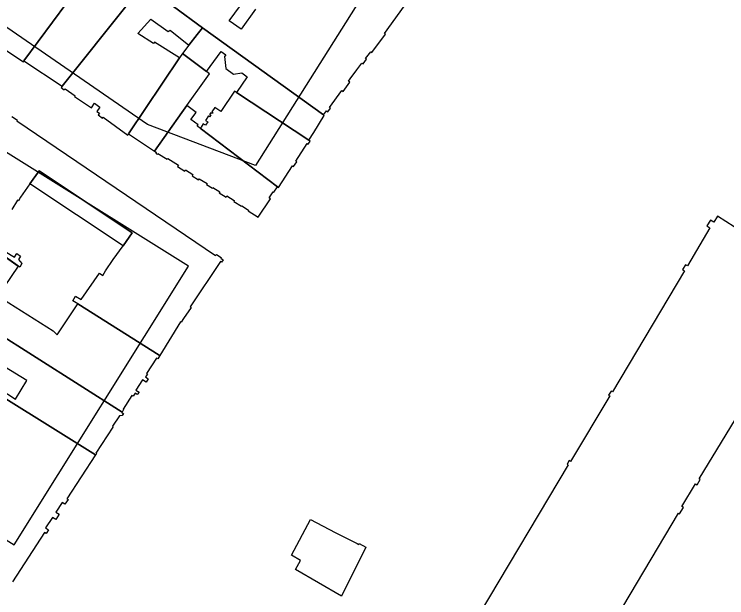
# Model space of a CAD drawing. Extents: x -293619 to -291580, y 30940 to 32770.
# Drawn here: x -291642.002 to -291637.787, y 30973.374 to 30976.826 of the extents above; entities that cross this region are included whole.
import ezdxf

# ---------------------------------------------------------------- set-up
doc = ezdxf.new("R2010")
doc.units = 0
doc.layers.add('RAMKA_I_OPISY', color=7, linetype='Continuous')

msp = doc.modelspace()

# ---------------------------------------------------------------- linework, layer by layer
at = {"layer": 'RAMKA_I_OPISY'}
for points in [[(-291641.2522, 30978.4836), (-291640.1763, 30978.0335), (-291639.5798, 30977.5081), (-291640.5739, 30975.9318), (-291641.2129, 30976.1732), (-291642.4485, 30977.0252), (-291641.9372, 30977.7211)], [(-291641.6055, 30977.0093), (-291641.7273, 30977.1006), (-291641.8534, 30976.9503), (-291641.9064, 30976.9948), (-291641.9458, 30976.9479), (-291642.0606, 30977.0325), (-291641.8569, 30977.299), (-291641.9147, 30977.341), (-291641.9756, 30977.3851), (-291642.1682, 30977.5252), (-291642.5212, 30977.041), (-291642.5291, 30977.0469), (-291642.5902, 30976.949), (-291642.5426, 30976.9233), (-291642.535, 30976.9374), (-291642.3935, 30976.8608), (-291642.4011, 30976.8473), (-291642.271, 30976.7607), (-291642.2669, 30976.7667), (-291642.0762, 30976.6398), (-291642.0803, 30976.6336), (-291641.9475, 30976.5451), (-291641.9442, 30976.5495)], [(-291641.9442, 30976.5495), (-291641.7183, 30976.3996), (-291641.3261, 30976.8919), (-291641.2314, 30976.9991), (-291641.2901, 30977.0407), (-291641.1495, 30977.223), (-291641.3234, 30977.3413), (-291641.5482, 30977.0821), (-291641.6055, 30977.0093)], [(-291640.2581, 30976.0799), (-291640.2301, 30976.1254), (-291640.1675, 30976.2273), (-291640.1726, 30976.2311), (-291640.8879, 30976.7461), (-291640.9188, 30976.7061), (-291640.9679, 30976.6428), (-291641.0069, 30976.5926), (-291640.864, 30976.4864), (-291640.7775, 30976.6047), (-291640.7506, 30976.585), (-291640.7581, 30976.5749), (-291640.7509, 30976.504), (-291640.7048, 30976.4703), (-291640.6547, 30976.4795), (-291640.6241, 30976.4559), (-291640.6866, 30976.3628)], [(-291641.325, 30976.1175), (-291641.1722, 30976.0163), (-291641.0107, 30976.2438), (-291640.8473, 30976.474), (-291640.864, 30976.4864), (-291641.0069, 30976.5926), (-291641.025, 30976.5681)], [(-291643.8686, 30974.8525), (-291642.0023, 30973.6861), (-291640.9715, 30975.3353), (-291642.8378, 30976.5017)], [(-291640.444, 30975.8056), (-291640.4388, 30975.8018), (-291640.3546, 30975.9292), (-291640.349, 30975.9254), (-291640.3306, 30975.9533), (-291640.3364, 30975.9572), (-291640.2679, 30976.0609), (-291640.263, 30976.0577), (-291640.2516, 30976.0753), (-291640.2581, 30976.0799), (-291640.6866, 30976.3628), (-291640.6996, 30976.3715), (-291640.7796, 30976.2502), (-291640.8155, 30976.2739), (-291640.8321, 30976.2488), (-291640.826, 30976.2448), (-291640.8305, 30976.238), (-291640.8386, 30976.2434), (-291640.8456, 30976.2328), (-291640.8395, 30976.2287), (-291640.8456, 30976.2194), (-291640.8524, 30976.2239), (-291640.8697, 30976.1977), (-291640.8565, 30976.1889), (-291640.8696, 30976.1691), (-291640.8832, 30976.1781), (-291640.8965, 30976.158), (-291640.9011, 30976.151)], [(-291641.1722, 30976.0163), (-291641.1614, 30976.0095), (-291641.1646, 30976.0041), (-291641.1543, 30975.9976), (-291641.1519, 30976.0017), (-291641.0974, 30975.9675), (-291641.094, 30975.973), (-291641.0307, 30975.9333), (-291641.0358, 30975.9249), (-291640.9928, 30975.8978), (-291640.9886, 30975.9045), (-291640.9448, 30975.8771), (-291640.9487, 30975.8708), (-291640.9109, 30975.8467), (-291640.9071, 30975.8526), (-291640.8612, 30975.8238), (-291640.8646, 30975.8183), (-291640.8294, 30975.7964), (-291640.8265, 30975.8013), (-291640.7862, 30975.776), (-291640.7902, 30975.7699), (-291640.7486, 30975.7436), (-291640.744, 30975.7507), (-291640.7001, 30975.7231), (-291640.7031, 30975.7185), (-291640.6577, 30975.6901), (-291640.6557, 30975.6932), (-291640.6149, 30975.6677), (-291640.6182, 30975.6625), (-291640.5592, 30975.6254), (-291640.4851, 30975.7347), (-291640.4932, 30975.7404), (-291640.4691, 30975.7755), (-291640.4656, 30975.7734), (-291640.444, 30975.8056), (-291640.9011, 30976.151), (-291640.9189, 30976.1643), (-291640.9134, 30976.1708), (-291640.9569, 30976.2038), (-291640.9254, 30976.2452), (-291640.9802, 30976.2867), (-291641.0107, 30976.2438)], [(-291641.3582, 30975.4548), (-291641.9091, 30975.8235), (-291641.8549, 30975.9), (-291641.3041, 30975.5323)], [(-291640.25, 30973.836), (-291640.1037, 30973.761), (-291639.9738, 30973.6945), (-291639.9633, 30973.6893), (-291639.9606, 30973.6948), (-291639.9208, 30973.6742), (-291640.0663, 30973.3839), (-291640.3377, 30973.5419), (-291640.3074, 30973.5939), (-291640.362, 30973.6255)]]:
    msp.add_lwpolyline(points, close=True, dxfattribs=at)
for points in [[(-291641.3261, 30976.8919), (-291641.7183, 30976.3996), (-291641.7238, 30976.3926), (-291641.7054, 30976.3777), (-291641.6996, 30976.3851), (-291641.6421, 30976.343), (-291641.6457, 30976.3385), (-291641.5444, 30976.2721), (-291641.5269, 30976.2989), (-291641.4948, 30976.2755), (-291641.5123, 30976.251), (-291641.4976, 30976.2414), (-291641.5054, 30976.2308), (-291641.4798, 30976.2119), (-291641.4754, 30976.2178), (-291641.3293, 30976.111), (-291641.325, 30976.1175), (-291641.025, 30976.5681), (-291641.1723, 30976.6612), (-291641.1774, 30976.6531), (-291641.2696, 30976.7127), (-291641.1931, 30976.7961), (-291641.091, 30976.7242), (-291641.0802, 30976.7309), (-291640.9679, 30976.6428), (-291640.9188, 30976.7061), (-291640.8879, 30976.7461), (-291641.2314, 30976.9991)], [(-291641.2314, 30976.9991), (-291640.8879, 30976.7461), (-291640.1726, 30976.2311), (-291640.1548, 30976.2549), (-291640.1472, 30976.2492), (-291640.1313, 30976.2706), (-291640.1368, 30976.2748), (-291640.0628, 30976.3745), (-291640.056, 30976.3696), (-291640.0155, 30976.4245), (-291640.0238, 30976.4305), (-291640.0144, 30976.4433), (-291639.9746, 30976.4969), (-291639.9447, 30976.5371), (-291639.9373, 30976.5316), (-291639.917, 30976.5592), (-291639.923, 30976.5637), (-291639.8929, 30976.6043), (-291639.8859, 30976.599), (-291639.8056, 30976.7069), (-291639.8122, 30976.7117), (-291639.6167, 30976.9834)], [(-291640.5748, 30976.8555), (-291640.6595, 30976.7375), (-291640.7308, 30976.7871), (-291640.6633, 30976.8776)], [(-291642.0151, 30976.2216), (-291641.9829, 30976.2), (-291641.9864, 30976.1948), (-291640.8102, 30975.3987), (-291640.8056, 30975.4052), (-291640.7778, 30975.3865), (-291640.7802, 30975.3828), (-291640.7659, 30975.3733), (-291640.7753, 30975.3589), (-291640.781, 30975.3627), (-291640.9617, 30975.0949), (-291640.9555, 30975.0909), (-291640.9995, 30975.0259), (-291641.0139, 30975.0046), (-291641.0177, 30975.007), (-291641.14, 30974.8066), (-291641.1446, 30974.8095), (-291641.6247, 30975.112), (-291641.6553, 30975.1313), (-291641.6384, 30975.1578), (-291641.6065, 30975.1377), (-291641.4981, 30975.2947), (-291641.4784, 30975.2811), (-291641.4609, 30975.3079), (-291641.4174, 30975.3745), (-291641.3582, 30975.4548), (-291641.3041, 30975.5323), (-291641.8549, 30975.9), (-291641.9091, 30975.8235), (-291641.9648, 30975.7428), (-291641.9772, 30975.7227), (-291641.9819, 30975.7256), (-291642.0158, 30975.6709)], [(-291642.0549, 30975.423), (-291642.0001, 30975.3891), (-291641.9872, 30975.4098), (-291641.9642, 30975.3955), (-291641.9766, 30975.3754), (-291641.9564, 30975.3504), (-291641.9691, 30975.3297), (-291642.3895, 30975.6265)], [(-291642.3895, 30975.6265), (-291641.978, 30975.336), (-291642.0604, 30975.2129)], [(-291637.6441, 30975.505), (-291637.8406, 30975.6311), (-291637.8636, 30975.5953), (-291637.8826, 30975.6075), (-291637.9045, 30975.5733), (-291637.8872, 30975.5617), (-291637.9467, 30975.4614), (-291638.0199, 30975.3383), (-291638.0317, 30975.3439), (-291638.0491, 30975.3152), (-291638.0371, 30975.308), (-291638.4627, 30974.5916), (-291638.4714, 30974.5967), (-291638.4855, 30974.5729), (-291638.4838, 30974.5719), (-291638.4841, 30974.5714), (-291638.4781, 30974.5678), (-291638.7103, 30974.18), (-291638.719, 30974.1852), (-291638.7316, 30974.1642), (-291638.7247, 30974.16), (-291639.2507, 30973.2779)], [(-291642.1114, 30975.1657), (-291641.7715, 30974.9534), (-291641.7482, 30974.9302), (-291641.7007, 30975.0001), (-291641.6247, 30975.112), (-291641.1446, 30974.8095), (-291641.14, 30974.8066), (-291641.1524, 30974.7868), (-291641.1608, 30974.7921), (-291641.2191, 30974.7001), (-291641.2143, 30974.6969), (-291641.226, 30974.68), (-291641.2095, 30974.6694), (-291641.2217, 30974.6502), (-291641.2432, 30974.6639), (-291641.2822, 30974.6022), (-291641.2635, 30974.5903), (-291641.2736, 30974.5758), (-291641.2871, 30974.5842), (-291641.2988, 30974.5658), (-291641.3065, 30974.5705), (-291641.3578, 30974.4896), (-291641.3545, 30974.4874), (-291641.3637, 30974.4728), (-291642.3825, 30975.1179)], [(-291642.3825, 30975.1179), (-291641.3637, 30974.4728), (-291641.3656, 30974.47), (-291641.3556, 30974.4636), (-291641.3632, 30974.4519), (-291641.3797, 30974.4511), (-291641.4205, 30974.3897), (-291641.4181, 30974.3832), (-291641.519, 30974.2298), (-291641.5152, 30974.2274), (-291641.5211, 30974.2187), (-291642.3221, 30974.7181)], [(-291638.7253, 30972.7752), (-291638.0728, 30973.8745), (-291638.0658, 30973.8703), (-291638.0432, 30973.9084), (-291638.0515, 30973.9133), (-291637.9716, 30974.0478), (-291637.9625, 30974.0424), (-291637.9436, 30974.0744), (-291637.9503, 30974.0784), (-291637.3385, 30975.0815)], [(-291642.2864, 30974.7373), (-291641.9939, 30974.5485), (-291641.9262, 30974.6592), (-291642.2288, 30974.8431)], [(-291642.3221, 30974.7181), (-291641.5211, 30974.2187), (-291641.6897, 30973.9601), (-291641.6826, 30973.9555), (-291641.7016, 30973.9269), (-291641.7175, 30973.9374), (-291641.7547, 30973.8804), (-291641.7365, 30973.8684), (-291641.7565, 30973.8376), (-291641.7751, 30973.8497), (-291641.8162, 30973.7867), (-291641.7992, 30973.7756), (-291641.8133, 30973.754), (-291641.8222, 30973.76), (-291642.0127, 30973.4681)]]:
    msp.add_lwpolyline(points, dxfattribs=at)

doc.saveas('drawing.dxf')
